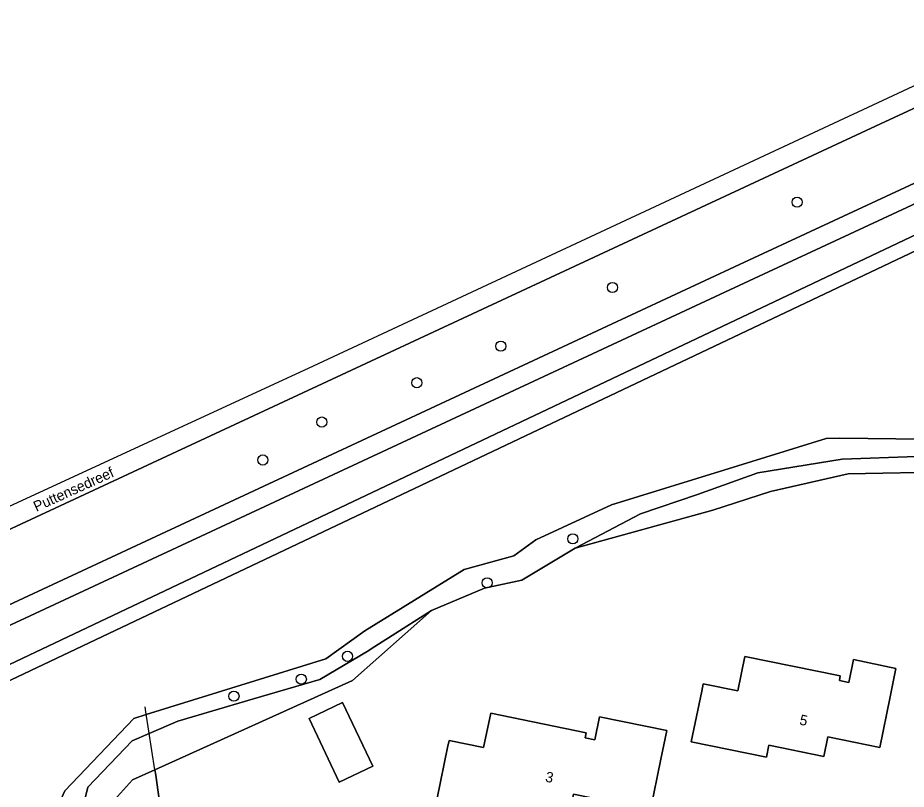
# Model space of a CAD drawing. Extents: x 163426 to 164192, y 380329 to 381641.
# Drawn here: x 163600.9 to 163686.5, y 381562.5 to 381636.9 of the extents above; entities that cross this region are included whole.
import ezdxf

# ---------------------------------------------------------------- set-up
doc = ezdxf.new("R2010")
doc.units = 0
for name, color, linetype in [('IMGEO_Boom', 7, 'Continuous'), ('IMGEO_Erf', 7, 'Continuous'), ('IMGEO_Fietspad_gesloten', 7, 'Continuous'), ('IMGEO_Groenvoorziening', 7, 'Continuous'), ('IMGEO_Hek', 7, 'Continuous'), ('IMGEO_Meer_plas_ven_vijver', 7, 'Continuous'), ('IMGEO_Oever', 7, 'Continuous'), ('IMGEO_Openbare_ruimte_label', 7, 'Continuous'), ('IMGEO_Pand', 7, 'Continuous'), ('IMGEO_Pand_nummerreeks', 7, 'Continuous'), ('IMGEO_Voetpad_halfverhard', 7, 'Continuous')]:
    doc.layers.add(name, color=color, linetype=linetype)

msp = doc.modelspace()

# ---------------------------------------------------------------- linework, layer by layer
at = {"layer": 'IMGEO_Boom'}
for centre in [(163676.02, 381619.08), (163658.227, 381610.859), (163647.45, 381605.206), (163639.357, 381601.676), (163630.193, 381597.882), (163624.503, 381594.224), (163654.393, 381586.627), (163646.146, 381582.386), (163632.671, 381575.295), (163628.216, 381573.089), (163621.725, 381571.461)]:
    msp.add_circle(centre, 0.489, dxfattribs=at)
at = {"layer": 'IMGEO_Erf'}
msp.add_lwpolyline([(163712.225, 381590.46), (163712.855, 381593.82), (163711.481, 381593.773), (163710.375, 381593.736), (163703.848, 381592.674), (163691.945, 381593.046), (163691.001, 381593.076), (163680.944, 381592.89), (163673.453, 381591.194), (163667.898, 381589.39), (163654.621, 381585.716), (163649.481, 381582.624), (163645.888, 381581.873), (163640.783, 381579.723), (163633.165, 381572.953), (163614.102, 381564.36), (163614.182, 381563.85), (163616.328, 381548.375), (163618.276, 381534.328), (163632.301, 381531.322), (163638.079, 381530.072)], dxfattribs=at)
for points in [[(163684.006, 381566.516), (163678.976, 381567.536), (163678.594, 381565.651), (163673.311, 381566.742), (163673.069, 381565.57), (163665.818, 381567.052), (163666.824, 381571.95), (163666.966, 381572.642), (163670.303, 381571.96), (163670.989, 381575.291), (163680.188, 381573.413), (163680.096, 381572.963), (163681.015, 381572.775), (163681.465, 381574.977), (163685.533, 381574.135), (163684.992, 381571.387)], [(163635.11, 381564.719), (163631.885, 381563.178), (163628.965, 381569.287), (163632.189, 381570.828)], [(163661.881, 381560.489), (163654.472, 381562.021), (163654.087, 381560.149), (163648.795, 381561.256), (163648.551, 381560.092), (163641.305, 381561.605), (163642.325, 381566.5), (163642.468, 381567.186), (163645.798, 381566.491), (163646.478, 381569.826), (163655.694, 381567.913), (163655.596, 381567.443), (163656.517, 381567.252), (163656.978, 381569.475), (163663.466, 381568.137), (163662.896, 381565.385)]]:
    msp.add_lwpolyline(points, close=True, dxfattribs=at)
at = {"layer": 'IMGEO_Fietspad_gesloten'}
msp.add_lwpolyline([(163564.682, 381571.415), (163566.348, 381571.972), (163571.488, 381574.342), (163591.81, 381583.712), (163684.056, 381626.623), (163695.497, 381631.947), (163699.488, 381633.758), (163699.012, 381634.766), (163698.937, 381634.925), (163698.765, 381635.29), (163698.633, 381635.569), (163629.353, 381603.27), (163565.58, 381573.848), (163553.673, 381566.151), (163541.96, 381547.779), (163541.014, 381541.258)], dxfattribs=at)
at = {"layer": 'IMGEO_Groenvoorziening'}
for points in [[(163707.902, 381636.861), (163708.179, 381635.81), (163707.075, 381635.462), (163703.131, 381633.724), (163698.864, 381631.749), (163695.96, 381631.023), (163695.644, 381631.986), (163695.497, 381631.947), (163684.056, 381626.623), (163591.81, 381583.712), (163571.488, 381574.342), (163566.348, 381571.972), (163564.682, 381571.415), (163571.784, 381566.333)], [(163670.463, 381613.06), (163701.464, 381627.479), (163706.535, 381629.838), (163710.427, 381631.648)], [(163691.226, 381620.726), (163671.395, 381611.482), (163579.433, 381568.65)], [(163583.779, 381566.8), (163690.08, 381617.2)], [(163575.051, 381568.614), (163577.737, 381569.865), (163670.463, 381613.06)], [(163687.541, 381594.552), (163680.354, 381594.302), (163672.241, 381592.977), (163666.419, 381590.885), (163660.937, 381589.044), (163654.621, 381585.716), (163667.898, 381589.39), (163673.453, 381591.194), (163680.944, 381592.89), (163691.001, 381593.076)], [(163599.356, 381544.373), (163603.619, 381548.679), (163608.466, 381559.545), (163611.954, 381563.392), (163614.102, 381564.36), (163633.165, 381572.953), (163640.783, 381579.723), (163634.967, 381576.008), (163634.733, 381575.858), (163629.994, 381573.057), (163623.603, 381571.193), (163616.318, 381569.03), (163613.552, 381567.859), (163611.898, 381567.158), (163607.645, 381562.68), (163606.55, 381558.214), (163604.389, 381552.962), (163602.763, 381549.918), (163601.451, 381548.263), (163600.104, 381548.263)], [(163614.347, 381548.1), (163616.328, 381548.375), (163614.182, 381563.85), (163614.102, 381564.36), (163611.954, 381563.392), (163608.466, 381559.545), (163603.619, 381548.679), (163599.356, 381544.373), (163593.105, 381541.953), (163586.667, 381542.254), (163581.917, 381544.561), (163572.276, 381556.988), (163576.212, 381567.15)]]:
    msp.add_lwpolyline(points, dxfattribs=at)
at = {"layer": 'IMGEO_Hek'}
for points in [[(163613.226, 381569.934), (163613.15, 381570.416)], [(163614.102, 381564.36), (163613.226, 381569.934)], [(163614.182, 381563.85), (163614.102, 381564.36)]]:
    msp.add_lwpolyline(points, dxfattribs=at)
at = {"layer": 'IMGEO_Meer_plas_ven_vijver'}
for points in [[(163690.635, 381615.914), (163584.486, 381565.587)], [(163599.211, 381549.343), (163601.07, 381549.282), (163601.985, 381550.548), (163602.337, 381551.932), (163601.543, 381553.707), (163605.433, 381562.32), (163612.081, 381569.311), (163613.266, 381569.678), (163630.573, 381575.049), (163634.359, 381577.75), (163643.932, 381583.667), (163648.723, 381584.995), (163650.836, 381586.522), (163658.141, 381589.887), (163668.969, 381593.232), (163678.839, 381596.282), (163680.1, 381596.322), (163710.058, 381595.971)]]:
    msp.add_lwpolyline(points, dxfattribs=at)
at = {"layer": 'IMGEO_Oever'}
for points in [[(163690.08, 381617.2), (163583.779, 381566.8)], [(163584.486, 381565.587), (163690.635, 381615.914)], [(163710.058, 381595.971), (163680.1, 381596.322), (163678.839, 381596.282), (163668.969, 381593.232), (163658.141, 381589.887), (163650.836, 381586.522), (163648.723, 381584.995), (163643.932, 381583.667), (163634.359, 381577.75), (163630.573, 381575.049), (163613.266, 381569.678), (163612.081, 381569.311), (163605.433, 381562.32), (163601.543, 381553.707), (163602.337, 381551.932), (163601.985, 381550.548), (163601.07, 381549.282), (163599.211, 381549.343)], [(163600.104, 381548.263), (163601.451, 381548.263), (163602.763, 381549.918), (163604.389, 381552.962), (163606.55, 381558.214), (163607.645, 381562.68), (163611.898, 381567.158), (163613.552, 381567.859), (163616.318, 381569.03), (163623.603, 381571.193), (163629.994, 381573.057), (163634.733, 381575.858), (163634.967, 381576.008), (163640.783, 381579.723), (163645.888, 381581.873), (163649.481, 381582.624), (163654.621, 381585.716), (163660.937, 381589.044), (163666.419, 381590.885), (163672.241, 381592.977), (163680.354, 381594.302), (163687.541, 381594.552)]]:
    msp.add_lwpolyline(points, dxfattribs=at)
at = {"layer": 'IMGEO_Pand'}
for points in [[(163673.069, 381565.57), (163673.311, 381566.742), (163678.594, 381565.651), (163678.976, 381567.536), (163684.006, 381566.516), (163684.992, 381571.387), (163685.533, 381574.135), (163681.465, 381574.977), (163681.015, 381572.775), (163680.096, 381572.963), (163680.188, 381573.413), (163670.989, 381575.291), (163670.303, 381571.96), (163666.966, 381572.642), (163666.824, 381571.95), (163665.818, 381567.052)], [(163632.189, 381570.828), (163628.965, 381569.287), (163631.885, 381563.178), (163635.11, 381564.719)], [(163648.551, 381560.092), (163648.795, 381561.256), (163654.087, 381560.149), (163654.472, 381562.021), (163661.881, 381560.489), (163662.896, 381565.385), (163663.466, 381568.137), (163656.978, 381569.475), (163656.517, 381567.252), (163655.596, 381567.443), (163655.694, 381567.913), (163646.478, 381569.826), (163645.798, 381566.491), (163642.468, 381567.186), (163642.325, 381566.5), (163641.305, 381561.605)]]:
    msp.add_lwpolyline(points, close=True, dxfattribs=at)
at = {"layer": 'IMGEO_Voetpad_halfverhard'}
for points in [[(163710.427, 381631.648), (163706.535, 381629.838), (163701.464, 381627.479), (163670.463, 381613.06), (163577.737, 381569.865), (163575.051, 381568.614)], [(163576.212, 381567.15), (163579.433, 381568.65), (163671.395, 381611.482), (163691.226, 381620.726), (163700.828, 381625.182), (163705.853, 381627.514), (163711.369, 381630.074)]]:
    msp.add_lwpolyline(points, dxfattribs=at)

# ---------------------------------------------------------------- texts
at = {"layer": 'IMGEO_Openbare_ruimte_label'}
msp.add_text('Puttensedreef', height=1, rotation=24.38707, dxfattribs=at).set_placement((163602.673, 381589.221))
at = {"layer": 'IMGEO_Pand_nummerreeks'}
for s, rotation, p in [('5', 348.33179, (163676.192, 381568.72)), ('3', 348.18502, (163651.687, 381563.226))]:
    msp.add_text(s, height=1, rotation=rotation, dxfattribs=at).set_placement(p)

doc.saveas('drawing.dxf')
